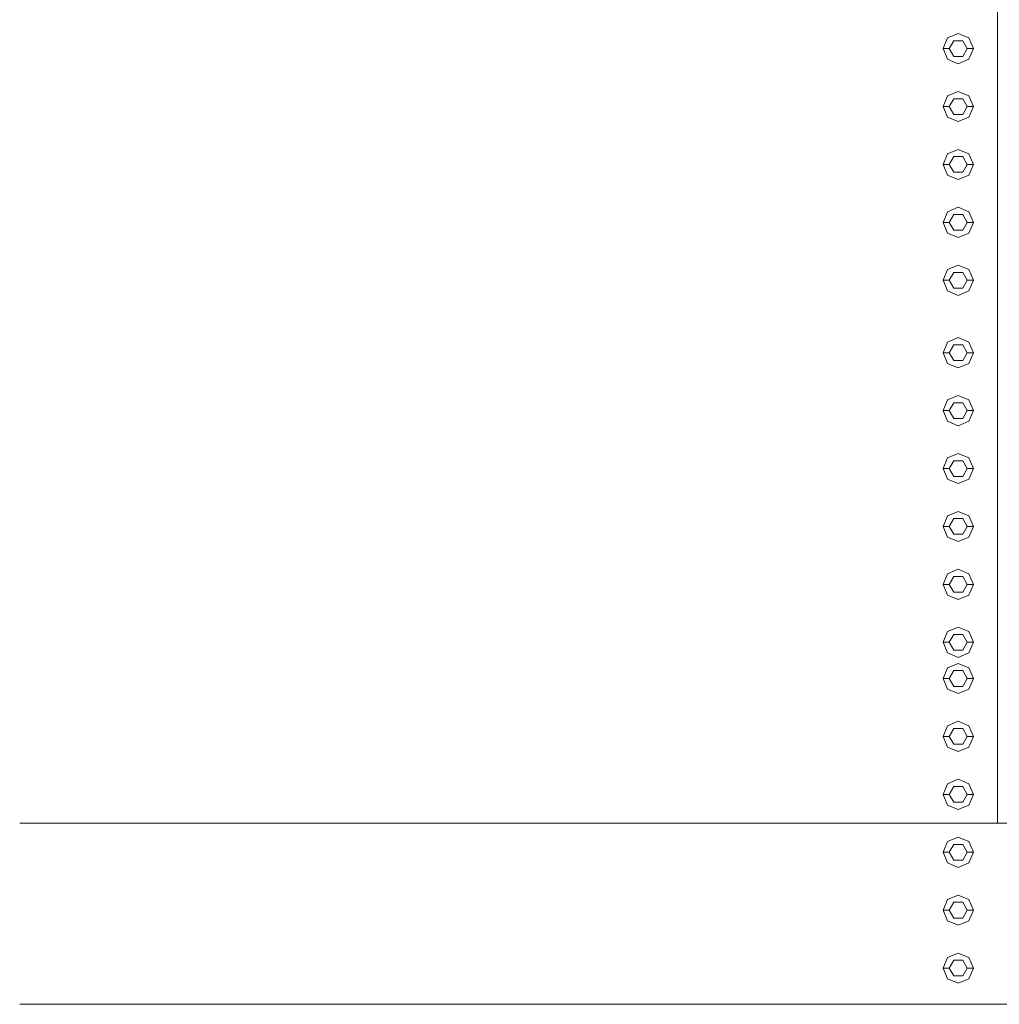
# Model space of a CAD drawing. Header units: millimetres. Extents: x 321 to 585, y -277 to 9.
# Tile 612 of 656: x 391.71 to 393.33, y -135.76 to -134.13. Entities that reach past the tile are written whole.
import ezdxf

# ---------------------------------------------------------------- set-up
doc = ezdxf.new("R2010")
doc.units = ezdxf.units.MM
doc.header["$MEASUREMENT"] = 0
doc.layers.add('IFC-Elemento construtivo genérico-Contorno', color=253, linetype='Continuous', lineweight=5)
doc.layers.add('IFC-Viga-Contorno', color=66, linetype='Continuous', lineweight=5)

msp = doc.modelspace()

# ---------------------------------------------------------------- linework, layer by layer
at = {"layer": 'IFC-Elemento construtivo genérico-Contorno', "lineweight": 5}
for p, q in [((393.2414, -134.1798), (393.2487, -134.1621)), ((393.2487, -134.1621), (393.2664, -134.1548)), ((393.2514, -134.1798), (393.2589, -134.1668)), ((393.2589, -134.1668), (393.2739, -134.1668)), ((393.2664, -134.1548), (393.2841, -134.1621)), ((393.2739, -134.1668), (393.2814, -134.1798)), ((393.2841, -134.1621), (393.2914, -134.1798)), ((393.2414, -134.1798), (393.2514, -134.1798)), ((393.2414, -134.1798), (393.2487, -134.1975)), ((393.2514, -134.1798), (393.2589, -134.1928)), ((393.2739, -134.1928), (393.2814, -134.1798)), ((393.2814, -134.1798), (393.2914, -134.1798)), ((393.2841, -134.1975), (393.2914, -134.1798)), ((393.2487, -134.1975), (393.2664, -134.2048)), ((393.2589, -134.1928), (393.2739, -134.1928)), ((393.2664, -134.2048), (393.2841, -134.1975)), ((393.2414, -134.2758), (393.2487, -134.2582)), ((393.2487, -134.2582), (393.2664, -134.2508)), ((393.2514, -134.2758), (393.2589, -134.2628)), ((393.2589, -134.2628), (393.2739, -134.2628)), ((393.2664, -134.2508), (393.2841, -134.2582)), ((393.2739, -134.2628), (393.2814, -134.2758)), ((393.2841, -134.2582), (393.2914, -134.2758)), ((393.2414, -134.2758), (393.2514, -134.2758)), ((393.2414, -134.2758), (393.2487, -134.2935)), ((393.2514, -134.2758), (393.2589, -134.2888)), ((393.2739, -134.2888), (393.2814, -134.2758)), ((393.2814, -134.2758), (393.2914, -134.2758)), ((393.2841, -134.2935), (393.2914, -134.2758)), ((393.2487, -134.2935), (393.2664, -134.3008)), ((393.2589, -134.2888), (393.2739, -134.2888)), ((393.2664, -134.3008), (393.2841, -134.2935)), ((393.2487, -134.3541), (393.2664, -134.3468)), ((393.2664, -134.3468), (393.2841, -134.3541)), ((393.2414, -134.3718), (393.2487, -134.3541)), ((393.2514, -134.3718), (393.2589, -134.3588)), ((393.2589, -134.3588), (393.2739, -134.3588)), ((393.2739, -134.3588), (393.2814, -134.3718)), ((393.2841, -134.3541), (393.2914, -134.3718)), ((393.2414, -134.3718), (393.2514, -134.3718)), ((393.2414, -134.3718), (393.2487, -134.3895)), ((393.2514, -134.3718), (393.2589, -134.3848)), ((393.2739, -134.3848), (393.2814, -134.3718)), ((393.2814, -134.3718), (393.2914, -134.3718)), ((393.2841, -134.3895), (393.2914, -134.3718)), ((393.2487, -134.3895), (393.2664, -134.3968)), ((393.2589, -134.3848), (393.2739, -134.3848)), ((393.2664, -134.3968), (393.2841, -134.3895)), ((393.2487, -134.4501), (393.2664, -134.4428)), ((393.2664, -134.4428), (393.2841, -134.4501)), ((393.2414, -134.4678), (393.2487, -134.4501)), ((393.2514, -134.4678), (393.2589, -134.4548)), ((393.2589, -134.4548), (393.2739, -134.4548)), ((393.2739, -134.4548), (393.2814, -134.4678)), ((393.2841, -134.4501), (393.2914, -134.4678)), ((393.2414, -134.4678), (393.2514, -134.4678)), ((393.2414, -134.4678), (393.2487, -134.4855)), ((393.2514, -134.4678), (393.2589, -134.4808)), ((393.2739, -134.4808), (393.2814, -134.4678)), ((393.2814, -134.4678), (393.2914, -134.4678)), ((393.2841, -134.4855), (393.2914, -134.4678)), ((393.2487, -134.4855), (393.2664, -134.4928)), ((393.2589, -134.4808), (393.2739, -134.4808)), ((393.2664, -134.4928), (393.2841, -134.4855)), ((393.2487, -134.5461), (393.2664, -134.5388)), ((393.2664, -134.5388), (393.2841, -134.5461)), ((393.2414, -134.5638), (393.2487, -134.5461)), ((393.2514, -134.5638), (393.2589, -134.5508)), ((393.2589, -134.5508), (393.2739, -134.5508)), ((393.2739, -134.5508), (393.2814, -134.5638)), ((393.2841, -134.5461), (393.2914, -134.5638)), ((393.2414, -134.5638), (393.2514, -134.5638)), ((393.2414, -134.5638), (393.2487, -134.5815)), ((393.2514, -134.5638), (393.2589, -134.5768)), ((393.2739, -134.5768), (393.2814, -134.5638)), ((393.2814, -134.5638), (393.2914, -134.5638)), ((393.2841, -134.5815), (393.2914, -134.5638)), ((393.2487, -134.5815), (393.2664, -134.5888)), ((393.2589, -134.5768), (393.2739, -134.5768)), ((393.2664, -134.5888), (393.2841, -134.5815)), ((393.2414, -134.6838), (393.2487, -134.6661)), ((393.2487, -134.6661), (393.2664, -134.6588)), ((393.2514, -134.6838), (393.2589, -134.6708)), ((393.2589, -134.6708), (393.2739, -134.6708)), ((393.2664, -134.6588), (393.2841, -134.6661)), ((393.2739, -134.6708), (393.2814, -134.6838)), ((393.2841, -134.6661), (393.2914, -134.6838)), ((393.2414, -134.6838), (393.2514, -134.6838)), ((393.2414, -134.6838), (393.2487, -134.7015)), ((393.2514, -134.6838), (393.2589, -134.6968)), ((393.2739, -134.6968), (393.2814, -134.6838)), ((393.2814, -134.6838), (393.2914, -134.6838)), ((393.2841, -134.7015), (393.2914, -134.6838)), ((393.2487, -134.7015), (393.2664, -134.7088)), ((393.2589, -134.6968), (393.2739, -134.6968)), ((393.2664, -134.7088), (393.2841, -134.7015)), ((393.2487, -134.7621), (393.2664, -134.7548)), ((393.2664, -134.7548), (393.2841, -134.7621)), ((393.2414, -134.7798), (393.2487, -134.7621)), ((393.2514, -134.7798), (393.2589, -134.7668)), ((393.2589, -134.7668), (393.2739, -134.7668)), ((393.2739, -134.7668), (393.2814, -134.7798)), ((393.2841, -134.7621), (393.2914, -134.7798)), ((393.2414, -134.7798), (393.2514, -134.7798)), ((393.2414, -134.7798), (393.2487, -134.7975)), ((393.2514, -134.7798), (393.2589, -134.7928)), ((393.2739, -134.7928), (393.2814, -134.7798)), ((393.2814, -134.7798), (393.2914, -134.7798)), ((393.2841, -134.7975), (393.2914, -134.7798)), ((393.2487, -134.7975), (393.2664, -134.8048)), ((393.2589, -134.7928), (393.2739, -134.7928)), ((393.2664, -134.8048), (393.2841, -134.7975)), ((393.2487, -134.8582), (393.2664, -134.8508)), ((393.2664, -134.8508), (393.2841, -134.8582)), ((393.2414, -134.8758), (393.2487, -134.8582)), ((393.2514, -134.8758), (393.2589, -134.8628)), ((393.2589, -134.8628), (393.2739, -134.8628)), ((393.2739, -134.8628), (393.2814, -134.8758)), ((393.2841, -134.8582), (393.2914, -134.8758)), ((393.2414, -134.8758), (393.2514, -134.8758)), ((393.2414, -134.8758), (393.2487, -134.8935)), ((393.2514, -134.8758), (393.2589, -134.8888)), ((393.2739, -134.8888), (393.2814, -134.8758)), ((393.2814, -134.8758), (393.2914, -134.8758)), ((393.2841, -134.8935), (393.2914, -134.8758)), ((393.2487, -134.8935), (393.2664, -134.9008)), ((393.2589, -134.8888), (393.2739, -134.8888)), ((393.2664, -134.9008), (393.2841, -134.8935)), ((393.2487, -134.9541), (393.2664, -134.9468)), ((393.2664, -134.9468), (393.2841, -134.9541)), ((393.2414, -134.9718), (393.2487, -134.9541)), ((393.2514, -134.9718), (393.2589, -134.9588)), ((393.2589, -134.9588), (393.2739, -134.9588)), ((393.2739, -134.9588), (393.2814, -134.9718)), ((393.2841, -134.9541), (393.2914, -134.9718)), ((393.2414, -134.9718), (393.2514, -134.9718)), ((393.2414, -134.9718), (393.2487, -134.9895)), ((393.2514, -134.9718), (393.2589, -134.9848)), ((393.2739, -134.9848), (393.2814, -134.9718)), ((393.2814, -134.9718), (393.2914, -134.9718)), ((393.2841, -134.9895), (393.2914, -134.9718)), ((393.2487, -134.9895), (393.2664, -134.9968)), ((393.2589, -134.9848), (393.2739, -134.9848)), ((393.2664, -134.9968), (393.2841, -134.9895)), ((393.2487, -135.0501), (393.2664, -135.0428)), ((393.2664, -135.0428), (393.2841, -135.0501)), ((393.2414, -135.0678), (393.2487, -135.0501)), ((393.2514, -135.0678), (393.2589, -135.0548)), ((393.2589, -135.0548), (393.2739, -135.0548)), ((393.2739, -135.0548), (393.2814, -135.0678)), ((393.2841, -135.0501), (393.2914, -135.0678)), ((393.2414, -135.0678), (393.2514, -135.0678)), ((393.2414, -135.0678), (393.2487, -135.0855)), ((393.2514, -135.0678), (393.2589, -135.0808)), ((393.2589, -135.0808), (393.2739, -135.0808)), ((393.2739, -135.0808), (393.2814, -135.0678)), ((393.2814, -135.0678), (393.2914, -135.0678)), ((393.2841, -135.0855), (393.2914, -135.0678)), ((393.2487, -135.0855), (393.2664, -135.0928)), ((393.2664, -135.0928), (393.2841, -135.0855)), ((393.2414, -135.1638), (393.2487, -135.1461)), ((393.2487, -135.1461), (393.2664, -135.1388)), ((393.2664, -135.1388), (393.2841, -135.1461)), ((393.2841, -135.1461), (393.2914, -135.1638)), ((393.2514, -135.1638), (393.2589, -135.1508)), ((393.2589, -135.1508), (393.2739, -135.1508)), ((393.2739, -135.1508), (393.2814, -135.1638)), ((393.2414, -135.1638), (393.2514, -135.1638)), ((393.2414, -135.1638), (393.2487, -135.1815)), ((393.2514, -135.1638), (393.2589, -135.1768)), ((393.2589, -135.1768), (393.2739, -135.1768)), ((393.2739, -135.1768), (393.2814, -135.1638)), ((393.2814, -135.1638), (393.2914, -135.1638)), ((393.2841, -135.1815), (393.2914, -135.1638)), ((393.2487, -135.1815), (393.2664, -135.1888)), ((393.2664, -135.1888), (393.2841, -135.1815)), ((393.2414, -135.2238), (393.2487, -135.2061)), ((393.2487, -135.2061), (393.2664, -135.1988)), ((393.2514, -135.2238), (393.2589, -135.2108)), ((393.2589, -135.2108), (393.2739, -135.2108)), ((393.2664, -135.1988), (393.2841, -135.2061)), ((393.2739, -135.2108), (393.2814, -135.2238)), ((393.2841, -135.2061), (393.2914, -135.2238)), ((393.2414, -135.2238), (393.2514, -135.2238)), ((393.2414, -135.2238), (393.2487, -135.2415)), ((393.2514, -135.2238), (393.2589, -135.2368)), ((393.2739, -135.2368), (393.2814, -135.2238)), ((393.2814, -135.2238), (393.2914, -135.2238)), ((393.2841, -135.2415), (393.2914, -135.2238)), ((393.2487, -135.2415), (393.2664, -135.2488)), ((393.2589, -135.2368), (393.2739, -135.2368)), ((393.2664, -135.2488), (393.2841, -135.2415)), ((393.2414, -135.3198), (393.2487, -135.3021)), ((393.2487, -135.3021), (393.2664, -135.2948)), ((393.2514, -135.3198), (393.2589, -135.3068)), ((393.2589, -135.3068), (393.2739, -135.3068)), ((393.2664, -135.2948), (393.2841, -135.3021)), ((393.2739, -135.3068), (393.2814, -135.3198)), ((393.2841, -135.3021), (393.2914, -135.3198)), ((393.2414, -135.3198), (393.2514, -135.3198)), ((393.2414, -135.3198), (393.2487, -135.3375)), ((393.2514, -135.3198), (393.2589, -135.3328)), ((393.2739, -135.3328), (393.2814, -135.3198)), ((393.2814, -135.3198), (393.2914, -135.3198)), ((393.2841, -135.3375), (393.2914, -135.3198)), ((393.2487, -135.3375), (393.2664, -135.3448)), ((393.2589, -135.3328), (393.2739, -135.3328)), ((393.2664, -135.3448), (393.2841, -135.3375)), ((393.2487, -135.3982), (393.2664, -135.3908)), ((393.2664, -135.3908), (393.2841, -135.3982)), ((393.2414, -135.4158), (393.2487, -135.3982)), ((393.2514, -135.4158), (393.2589, -135.4028)), ((393.2589, -135.4028), (393.2739, -135.4028)), ((393.2739, -135.4028), (393.2814, -135.4158)), ((393.2841, -135.3982), (393.2914, -135.4158)), ((393.2414, -135.4158), (393.2514, -135.4158)), ((393.2414, -135.4158), (393.2487, -135.4335)), ((393.2514, -135.4158), (393.2589, -135.4288)), ((393.2739, -135.4288), (393.2814, -135.4158)), ((393.2814, -135.4158), (393.2914, -135.4158)), ((393.2841, -135.4335), (393.2914, -135.4158)), ((393.2487, -135.4335), (393.2664, -135.4408)), ((393.2589, -135.4288), (393.2739, -135.4288)), ((393.2664, -135.4408), (393.2841, -135.4335)), ((393.2487, -135.4941), (393.2664, -135.4868)), ((393.2664, -135.4868), (393.2841, -135.4941)), ((393.2414, -135.5118), (393.2487, -135.4941)), ((393.2514, -135.5118), (393.2589, -135.4988)), ((393.2589, -135.4988), (393.2739, -135.4988)), ((393.2739, -135.4988), (393.2814, -135.5118)), ((393.2841, -135.4941), (393.2914, -135.5118)), ((393.2414, -135.5118), (393.2514, -135.5118)), ((393.2414, -135.5118), (393.2487, -135.5295)), ((393.2514, -135.5118), (393.2589, -135.5248)), ((393.2739, -135.5248), (393.2814, -135.5118)), ((393.2814, -135.5118), (393.2914, -135.5118)), ((393.2841, -135.5295), (393.2914, -135.5118)), ((393.2487, -135.5295), (393.2664, -135.5368)), ((393.2589, -135.5248), (393.2739, -135.5248)), ((393.2664, -135.5368), (393.2841, -135.5295)), ((393.2487, -135.5901), (393.2664, -135.5828)), ((393.2664, -135.5828), (393.2841, -135.5901)), ((393.2414, -135.6078), (393.2487, -135.5901)), ((393.2514, -135.6078), (393.2589, -135.5948)), ((393.2589, -135.5948), (393.2739, -135.5948)), ((393.2739, -135.5948), (393.2814, -135.6078)), ((393.2841, -135.5901), (393.2914, -135.6078)), ((393.2414, -135.6078), (393.2514, -135.6078)), ((393.2414, -135.6078), (393.2487, -135.6255)), ((393.2514, -135.6078), (393.2589, -135.6208)), ((393.2739, -135.6208), (393.2814, -135.6078)), ((393.2814, -135.6078), (393.2914, -135.6078)), ((393.2841, -135.6255), (393.2914, -135.6078)), ((393.2487, -135.6255), (393.2664, -135.6328)), ((393.2589, -135.6208), (393.2739, -135.6208)), ((393.2664, -135.6328), (393.2841, -135.6255)), ((393.2487, -135.6861), (393.2664, -135.6788)), ((393.2664, -135.6788), (393.2841, -135.6861)), ((393.2414, -135.7038), (393.2487, -135.6861)), ((393.2514, -135.7038), (393.2589, -135.6908)), ((393.2589, -135.6908), (393.2739, -135.6908)), ((393.2739, -135.6908), (393.2814, -135.7038)), ((393.2841, -135.6861), (393.2914, -135.7038)), ((393.2414, -135.7038), (393.2514, -135.7038)), ((393.2414, -135.7038), (393.2487, -135.7215)), ((393.2514, -135.7038), (393.2589, -135.7168)), ((393.2589, -135.7168), (393.2739, -135.7168)), ((393.2739, -135.7168), (393.2814, -135.7038)), ((393.2814, -135.7038), (393.2914, -135.7038)), ((393.2841, -135.7215), (393.2914, -135.7038)), ((393.2487, -135.7215), (393.2664, -135.7288)), ((393.2664, -135.7288), (393.2841, -135.7215))]:
    msp.add_line(p, q, dxfattribs=at)
at = {"layer": 'IFC-Viga-Contorno', "color": 7, "lineweight": 5}
for p, q in [((393.3313, -135.4638), (393.3313, -132.4638)), ((391.7113, -135.4638), (401.0319, -135.4638)), ((391.7113, -135.7638), (401.0319, -135.7638))]:
    msp.add_line(p, q, dxfattribs=at)

doc.saveas('drawing.dxf')
